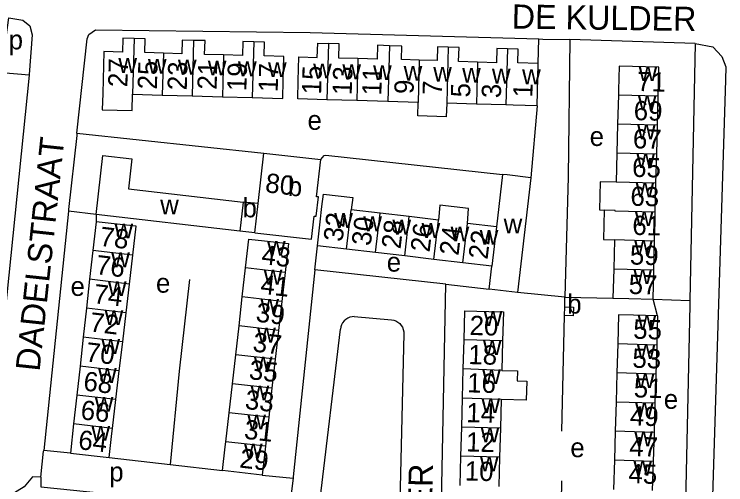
# Model space of a CAD drawing. Extents: x 161936 to 163647, y 386450 to 388633.
# Drawn here: x 162746.8 to 162894.3, y 387830.5 to 387928 of the extents above; entities that cross this region are included whole.
import ezdxf

# ---------------------------------------------------------------- set-up
doc = ezdxf.new("R2010")
doc.units = 0
for name, color, linetype in [('BLT_Basislijn', 7, 'Continuous'), ('BLT_Bebouwing', 7, 'Continuous'), ('BLT_Centroide', 7, 'Continuous'), ('BLT_Huisnummer', 7, 'Continuous'), ('BLT_Huisnummer_ tussenligend', 7, 'Continuous'), ('BLT_Onderverdeling_panden', 7, 'Continuous'), ('BLT_Straatnaam', 7, 'Continuous')]:
    doc.layers.add(name, color=color, linetype=linetype)

msp = doc.modelspace()

# ---------------------------------------------------------------- linework, layer by layer
at = {"layer": 'BLT_Basislijn'}
for p, q in [((162855.48, 387917.8), (162855.55, 387922.9)), ((162887.96, 387921.99), (162861.99, 387922.76)), ((162887.96, 387921.99), (162886.87, 387868.7)), ((162749.94, 387915.36), (162744.31, 387915.86)), ((162855.22, 387909.04), (162853.95, 387894.14)), ((162759.85, 387903.37), (162798.58, 387899.24)), ((162758.07, 387887.17), (162752.95, 387837.6)), ((162763.81, 387886.5), (162758.07, 387887.17)), ((162763.81, 387886.5), (162763.8, 387884.97)), ((162809.17, 387875.02), (162809.68, 387880)), ((162836.3, 387872.09), (162809.17, 387875.02)), ((162834.96, 387806.17), (162836.3, 387872.09)), ((162836.3, 387872.09), (162845.31, 387871)), ((162860.95, 387869.39), (162851.18, 387870.31)), ((162860.95, 387869.39), (162870.95, 387869.18)), ((162879.26, 387868.97), (162886.87, 387868.7)), ((162880.2, 387865.47), (162879.26, 387868.97)), ((162817.34, 387865.33), (162825.05, 387864.67)), ((162810.27, 387827.47), (162814.44, 387862.76)), ((162827.61, 387861.84), (162826.75, 387825.73)), ((162758.49, 387837.04), (162752.95, 387837.6)), ((162766.52, 387836.13), (162779.15, 387834.66)), ((162779.15, 387834.66), (162790.03, 387833.39)), ((162798.23, 387832.46), (162804.64, 387831.81)), ((162804.64, 387831.81), (162803.77, 387824.77)), ((162860.3, 387831.3), (162859.73, 387805.46))]:
    msp.add_line(p, q, dxfattribs=at)
for points in [[(162744.98, 387921.77), (162745.71, 387927.28), (162748.62, 387926.83), (162750.11, 387925.63), (162750.54, 387923.77), (162749.96, 387915.53), (162749.94, 387915.36)], [(162759.85, 387903.37), (162761.93, 387922.94), (162762.28, 387923.85), (162763.67, 387924.82), (162808.17, 387924.23), (162855.55, 387922.9)], [(162855.55, 387922.9), (162856.41, 387922.87), (162861.99, 387922.76)], [(162861.99, 387922.76), (162861.64, 387894.33), (162860.95, 387869.39)], [(162887.96, 387921.99), (162891.62, 387921.25), (162893.52, 387919.28), (162894.33, 387917.11), (162894.26, 387914.42), (162889.96, 387777.13), (162889.5, 387773.9), (162887.73, 387770.97), (162883.82, 387768.54)], [(162749.94, 387915.36), (162742.28, 387840.63), (162740.3, 387838.95), (162716.48, 387841.14)], [(162759.85, 387903.37), (162759.8, 387902.88), (162758.11, 387887.56), (162758.07, 387887.17)], [(162810.38, 387897.91), (162811.1, 387898.76), (162811.42, 387898.79), (162848.06, 387894.83)], [(162809.17, 387875.02), (162804.68, 387832.1), (162804.64, 387831.81)], [(162783.19, 387873.05), (162781, 387854.01), (162779.15, 387834.66)], [(162860.95, 387867.36), (162860.95, 387869.39)], [(162886.87, 387868.7), (162886.85, 387867.71), (162885.52, 387804.83)], [(162817.34, 387865.33), (162816.87, 387865.29), (162816.4, 387865.18), (162815.96, 387865), (162815.56, 387864.74), (162815.2, 387864.42), (162814.9, 387864.05), (162814.67, 387863.63), (162814.52, 387863.18), (162814.44, 387862.76)], [(162825.05, 387864.67), (162825.52, 387864.58), (162825.97, 387864.42), (162826.38, 387864.18), (162826.75, 387863.88), (162827.06, 387863.52), (162827.31, 387863.11), (162827.49, 387862.66), (162827.59, 387862.2), (162827.61, 387861.84)], [(162860.33, 387841.56), (162860.9, 387865.53)], [(162752.33, 387832.07), (162752.94, 387837.46), (162752.95, 387837.6)], [(162752.33, 387832.07), (162750.65, 387832.14), (162748.9, 387830.04), (162746, 387828.24), (162745.3, 387827.27)], [(162752.33, 387832.07), (162752.37, 387830.01), (162803.77, 387824.77)]]:
    msp.add_lwpolyline(points, dxfattribs=at)
at = {"layer": 'BLT_Bebouwing'}
for p, q in [((162855.22, 387909.04), (162855.48, 387917.8)), ((162771.37, 387911.42), (162777.52, 387911.25)), ((162777.52, 387911.25), (162783.71, 387911.08)), ((162783.71, 387911.08), (162789.99, 387910.9)), ((162789.99, 387910.9), (162796.17, 387910.73)), ((162817.83, 387910.12), (162811.65, 387910.3)), ((162824.31, 387909.93), (162817.83, 387910.12)), ((162872.07, 387911.24), (162871.91, 387905.24)), ((162880.16, 387905.03), (162880.31, 387911.04)), ((162830.55, 387909.75), (162824.31, 387909.93)), ((162842.63, 387909.4), (162836.49, 387909.58)), ((162848.76, 387909.23), (162842.63, 387909.4)), ((162871.91, 387905.24), (162871.75, 387899.23)), ((162880.01, 387899.02), (162880.16, 387905.03)), ((162797.4, 387888.77), (162798.58, 387899.24)), ((162871.75, 387899.23), (162871.59, 387893.22)), ((162879.86, 387893.01), (162880.01, 387899.02)), ((162848.06, 387894.83), (162846.8, 387883.96)), ((162853.95, 387894.14), (162851.18, 387870.31)), ((162879.71, 387887), (162879.86, 387893.01)), ((162797.4, 387888.77), (162794.29, 387889.07)), ((162793.6, 387883.07), (162763.81, 387886.5)), ((162822.7, 387886.76), (162816.66, 387887.46)), ((162828.73, 387886.06), (162822.7, 387886.76)), ((162879.56, 387880.99), (162879.71, 387887)), ((162763.8, 387884.97), (162763.14, 387879.06)), ((162834.76, 387885.36), (162828.73, 387886.06)), ((162846.8, 387883.96), (162840.79, 387884.66)), ((162796.71, 387882.69), (162793.6, 387883.07)), ((162871.27, 387881.28), (162871.11, 387875.19)), ((162879.41, 387874.98), (162879.56, 387880.99)), ((162763.14, 387879.06), (162762.48, 387873.06)), ((162815.72, 387879.3), (162809.68, 387880)), ((162821.75, 387878.6), (162815.72, 387879.3)), ((162770.74, 387872.09), (162771.45, 387878.09)), ((162827.78, 387877.9), (162821.75, 387878.6)), ((162833.81, 387877.2), (162827.78, 387877.9)), ((162839.84, 387876.5), (162833.81, 387877.2)), ((162845.87, 387875.8), (162839.84, 387876.5)), ((162794.12, 387869.42), (162794.8, 387875.42)), ((162845.31, 387871), (162845.87, 387875.8)), ((162871.11, 387875.19), (162870.95, 387869.18)), ((162879.26, 387868.97), (162879.41, 387874.98)), ((162803, 387874.49), (162802.32, 387868.49)), ((162762.48, 387873.06), (162761.81, 387867.06)), ((162770.04, 387866.1), (162770.74, 387872.09)), ((162851.18, 387870.31), (162845.31, 387871)), ((162793.44, 387863.41), (162794.12, 387869.42)), ((162802.32, 387868.49), (162801.64, 387862.48)), ((162860.9, 387865.53), (162860.95, 387867.36)), ((162761.81, 387867.06), (162761.15, 387861.07)), ((162769.34, 387860.1), (162770.04, 387866.1)), ((162880.2, 387865.47), (162880.02, 387859.43)), ((162792.75, 387857.41), (162793.44, 387863.41)), ((162801.64, 387862.48), (162800.96, 387856.48)), ((162761.15, 387861.07), (162760.48, 387855.07)), ((162768.63, 387854.11), (162769.34, 387860.1)), ((162839.92, 387854.47), (162840.08, 387860.51)), ((162848.08, 387860.3), (162847.92, 387854.18)), ((162871.93, 387859.68), (162871.76, 387853.64)), ((162880.02, 387859.43), (162879.84, 387853.4)), ((162792.07, 387851.4), (162792.75, 387857.41)), ((162800.96, 387856.48), (162800.27, 387850.47)), ((162760.48, 387855.07), (162759.82, 387849.07)), ((162767.93, 387848.12), (162768.63, 387854.11)), ((162839.76, 387848.44), (162839.92, 387854.47)), ((162871.76, 387853.64), (162871.59, 387847.6)), ((162879.84, 387853.4), (162879.65, 387847.36)), ((162791.39, 387845.4), (162792.07, 387851.4)), ((162800.27, 387850.47), (162799.59, 387844.47)), ((162759.82, 387849.07), (162759.15, 387843.07)), ((162767.23, 387842.12), (162767.93, 387848.12)), ((162839.61, 387842.4), (162839.76, 387848.44)), ((162847.76, 387848.17), (162847.61, 387842.19)), ((162871.59, 387847.6), (162871.41, 387841.57)), ((162879.65, 387847.36), (162879.47, 387841.32)), ((162790.71, 387839.39), (162791.39, 387845.4)), ((162799.59, 387844.47), (162798.91, 387838.46)), ((162759.15, 387843.07), (162758.49, 387837.04)), ((162839.45, 387836.36), (162839.61, 387842.4)), ((162847.61, 387842.19), (162847.45, 387836.16)), ((162871.41, 387841.57), (162871.24, 387835.53)), ((162879.47, 387841.32), (162879.29, 387835.29)), ((162798.91, 387838.46), (162798.23, 387832.46)), ((162758.49, 387837.04), (162766.52, 387836.13)), ((162839.29, 387830.33), (162839.45, 387836.36)), ((162847.45, 387836.16), (162847.29, 387830.12)), ((162871.24, 387835.53), (162871.07, 387829.49)), ((162879.29, 387835.29), (162879.1, 387829.25)), ((162798.23, 387832.46), (162790.03, 387833.39))]:
    msp.add_line(p, q, dxfattribs=at)
for points in [[(162771.69, 387922.99), (162769.37, 387923.05), (162769.29, 387920.19), (162765.43, 387920.29), (162765.19, 387911.59), (162765.09, 387908.23), (162771.28, 387908.06), (162771.37, 387911.42)], [(162777.76, 387919.96), (162773.94, 387920.07), (162774.02, 387922.92), (162771.69, 387922.99)], [(162784.03, 387922.61), (162781.67, 387922.68), (162781.59, 387919.85), (162777.76, 387919.96)], [(162790.23, 387919.59), (162786.31, 387919.7), (162786.39, 387922.55), (162784.03, 387922.61)], [(162796.49, 387922.3), (162794.23, 387922.36), (162794.15, 387919.49), (162790.23, 387919.59)], [(162796.17, 387910.73), (162802.49, 387910.56), (162802.59, 387914.27), (162802.73, 387919.27), (162798.67, 387919.38), (162798.75, 387922.24), (162796.49, 387922.3)], [(162811.65, 387910.3), (162805.6, 387910.48), (162805.71, 387914.2), (162805.85, 387919.19), (162809.67, 387919.08), (162809.76, 387922.01), (162811.99, 387921.94)], [(162818.08, 387918.82), (162814.13, 387918.94), (162814.22, 387921.88), (162811.99, 387921.94)], [(162824.65, 387921.51), (162822.12, 387921.59), (162822.04, 387918.71), (162818.08, 387918.82)], [(162830.81, 387918.52), (162827.09, 387918.62), (162827.18, 387921.44), (162824.65, 387921.51)], [(162836.82, 387921.22), (162834.61, 387921.28), (162834.52, 387918.41), (162830.81, 387918.52)], [(162842.88, 387918.09), (162838.96, 387918.2), (162839.04, 387921.15), (162836.82, 387921.22)], [(162849.1, 387920.84), (162846.88, 387920.9), (162846.8, 387917.97), (162842.88, 387918.09)], [(162855.48, 387917.8), (162851.23, 387917.93), (162851.31, 387920.78), (162849.1, 387920.84)], [(162880.31, 387911.04), (162880.45, 387917.05), (162872.24, 387917.28), (162872.1, 387912.29), (162872.07, 387911.24)], [(162836.49, 387909.58), (162836.4, 387906.75), (162830.47, 387906.93), (162830.55, 387909.75)], [(162855.22, 387909.04), (162850.23, 387909.18), (162848.76, 387909.23)], [(162763.81, 387886.5), (162765.22, 387898.73), (162771.23, 387898.04), (162770.51, 387891.81), (162794.29, 387889.07)], [(162798.58, 387899.24), (162803.55, 387898.68), (162810.38, 387897.91)], [(162796.71, 387882.69), (162808.47, 387881.37), (162809.01, 387886.19), (162809.46, 387886.14), (162809.91, 387890.14), (162809.51, 387890.18), (162810.38, 387897.91)], [(162853.95, 387894.14), (162848.99, 387894.72), (162848.06, 387894.83)], [(162871.59, 387893.22), (162868.32, 387893.31), (162868.16, 387887.45), (162869.16, 387887.42)], [(162809.68, 387880), (162810.26, 387884.97), (162810.63, 387888.16), (162810.93, 387890.73), (162817.06, 387890.02), (162816.66, 387887.46)], [(162840.79, 387884.66), (162841.03, 387887.72), (162835.05, 387888.41), (162834.76, 387885.36)], [(162869.16, 387887.42), (162869, 387881.34), (162871.27, 387881.28)], [(162771.45, 387878.09), (162772.15, 387884.08), (162768.77, 387884.44), (162763.8, 387884.97)], [(162794.8, 387875.42), (162795.48, 387881.42), (162798.72, 387881.06), (162803.68, 387880.49), (162803, 387874.49)], [(162870.95, 387869.18), (162874.26, 387869.1), (162879.26, 387868.97)], [(162860.95, 387867.36), (162862.78, 387867.31), (162862.73, 387865.47), (162860.9, 387865.53)], [(162840.08, 387860.51), (162840.24, 387866.54), (162845.23, 387866.41), (162848.24, 387866.33), (162848.08, 387860.3)], [(162880.2, 387865.47), (162875.21, 387865.62), (162872.1, 387865.72), (162871.93, 387859.68)], [(162847.92, 387854.18), (162851.17, 387854.09), (162851.12, 387852), (162853.07, 387851.95), (162852.96, 387848.03), (162847.76, 387848.17)], [(162766.52, 387836.13), (162767.11, 387841.09), (162767.23, 387842.12)], [(162790.03, 387833.39), (162790.59, 387838.36), (162790.71, 387839.39)]]:
    msp.add_lwpolyline(points, dxfattribs=at)
at = {"layer": 'BLT_Onderverdeling_panden'}
for p, q in [((162771.69, 387922.99), (162771.37, 387911.42)), ((162784.03, 387922.61), (162783.71, 387911.08)), ((162796.49, 387922.3), (162796.17, 387910.73)), ((162811.99, 387921.94), (162811.65, 387910.3)), ((162824.65, 387921.51), (162824.31, 387909.93)), ((162836.82, 387921.22), (162836.49, 387909.58)), ((162849.1, 387920.84), (162848.76, 387909.23)), ((162777.76, 387919.96), (162777.52, 387911.25)), ((162790.23, 387919.59), (162789.99, 387910.9)), ((162818.08, 387918.82), (162817.83, 387910.12)), ((162830.81, 387918.52), (162830.55, 387909.75)), ((162842.88, 387918.09), (162842.63, 387909.4)), ((162880.31, 387911.04), (162872.07, 387911.24)), ((162880.16, 387905.03), (162871.91, 387905.24)), ((162880.01, 387899.02), (162871.75, 387899.23)), ((162879.86, 387893.01), (162871.59, 387893.22)), ((162794.29, 387889.07), (162793.6, 387883.07)), ((162796.71, 387882.69), (162797.4, 387888.77)), ((162815.72, 387879.3), (162816.66, 387887.46)), ((162821.75, 387878.6), (162822.7, 387886.76)), ((162827.78, 387877.9), (162828.73, 387886.06)), ((162833.81, 387877.2), (162834.76, 387885.36)), ((162839.84, 387876.5), (162840.79, 387884.66)), ((162846.8, 387883.96), (162845.87, 387875.8)), ((162879.56, 387880.99), (162871.27, 387881.28)), ((162771.45, 387878.09), (162763.14, 387879.06)), ((162803, 387874.49), (162794.8, 387875.42)), ((162879.41, 387874.98), (162871.11, 387875.19)), ((162770.74, 387872.09), (162762.48, 387873.06)), ((162802.32, 387868.49), (162794.12, 387869.42)), ((162770.04, 387866.1), (162761.81, 387867.06)), ((162801.64, 387862.48), (162793.44, 387863.41)), ((162769.34, 387860.1), (162761.15, 387861.07)), ((162848.08, 387860.3), (162840.08, 387860.51)), ((162880.02, 387859.43), (162871.93, 387859.68)), ((162800.96, 387856.48), (162792.75, 387857.41)), ((162768.63, 387854.11), (162760.48, 387855.07)), ((162847.92, 387854.18), (162839.92, 387854.47)), ((162879.84, 387853.4), (162871.76, 387853.64)), ((162800.27, 387850.47), (162792.07, 387851.4)), ((162767.93, 387848.12), (162759.82, 387849.07)), ((162847.76, 387848.17), (162839.76, 387848.44)), ((162879.65, 387847.36), (162871.59, 387847.6)), ((162799.59, 387844.47), (162791.39, 387845.4)), ((162767.23, 387842.12), (162759.15, 387843.07)), ((162847.61, 387842.19), (162839.61, 387842.4)), ((162879.47, 387841.32), (162871.41, 387841.57)), ((162798.91, 387838.46), (162790.71, 387839.39)), ((162847.45, 387836.16), (162839.45, 387836.36)), ((162879.29, 387835.29), (162871.24, 387835.53))]:
    msp.add_line(p, q, dxfattribs=at)
msp.add_lwpolyline([(162879.71, 387887), (162871.43, 387887.21), (162871.43, 387887.36), (162869.16, 387887.42)], dxfattribs=at)

# ---------------------------------------------------------------- texts
at = {"layer": 'BLT_Centroide'}
for s, p in [('p', (162745.69, 387920.74)), ('w', (162768.44, 387915.86)), ('w', (162774.56, 387915.7)), ('w', (162780.78, 387915.52)), ('w', (162786.97, 387915.34)), ('w', (162793.23, 387915.16)), ('w', (162799.45, 387915)), ('w', (162808.8, 387914.73)), ('w', (162814.86, 387914.56)), ('w', (162821.23, 387914.38)), ('w', (162827.56, 387914.23)), ('w', (162833.69, 387914.05)), ('w', (162839.69, 387913.84)), ('w', (162845.86, 387913.66)), ('w', (162852.12, 387913.52)), ('w', (162876.27, 387914.16)), ('w', (162876.11, 387908.12)), ('e', (162807.64, 387904.06)), ('w', (162875.95, 387902.12)), ('e', (162866.12, 387900.71)), ('w', (162875.8, 387896.12)), ('b', (162803.55, 387890.31)), ('w', (162875.64, 387890.09)), ('w', (162777.1, 387886.52)), ('b', (162794.17, 387885.91)), ('w', (162813.17, 387883.73)), ('w', (162875.49, 387884.09)), ('w', (162819.2, 387883.03)), ('w', (162825.23, 387882.33)), ('w', (162848.29, 387882.58)), ('w', (162767.63, 387881.53)), ('w', (162831.27, 387881.64)), ('w', (162837.3, 387880.92)), ('w', (162843.33, 387880.23)), ('w', (162799.24, 387877.97)), ('w', (162875.34, 387878.09)), ('w', (162766.95, 387875.56)), ('e', (162824.06, 387874.66)), ('w', (162798.56, 387871.97)), ('w', (162875.19, 387872.06)), ('e', (162776.23, 387870.29)), ('e', (162758.52, 387869.62)), ('w', (162766.27, 387869.59)), ('b', (162861.47, 387865.96)), ('w', (162797.88, 387865.94)), ('w', (162765.59, 387863.59)), ('w', (162844.16, 387863.41)), ('w', (162876.06, 387862.56)), ('w', (162797.2, 387859.94)), ('w', (162764.91, 387857.59)), ('w', (162844, 387857.38)), ('w', (162875.89, 387856.53)), ('w', (162796.52, 387853.94)), ('w', (162764.22, 387851.59)), ('w', (162843.84, 387851.34)), ('w', (162875.71, 387850.5)), ('w', (162795.83, 387847.94)), ('w', (162763.54, 387845.59)), ('w', (162843.69, 387845.31)), ('e', (162881.49, 387846.21)), ('w', (162875.53, 387844.47)), ('w', (162795.16, 387841.94)), ('w', (162762.85, 387839.59)), ('w', (162843.53, 387839.28)), ('w', (162875.35, 387838.44)), ('e', (162862.11, 387836.18)), ('w', (162794.47, 387835.94)), ('w', (162843.38, 387833.25)), ('w', (162875.18, 387832.38)), ('p', (162766.54, 387831.17))]:
    msp.add_text(s, height=4, dxfattribs=at).set_placement(p)
at = {"layer": 'BLT_Huisnummer'}
for s, rotation, p in [('27', 88.4104, (162770.29, 387912.86)), ('21', 88.4206, (162788.79, 387912.35)), ('17', 88.337, (162801.45, 387911.85)), ('15', 88.3412, (162810.45, 387911.38)), ('71', 358.5761, (162875.92, 387912.11)), ('9', 88.3401, (162829.61, 387911.44)), ('5', 88.3444, (162841.33, 387910.74)), ('1', 88.3401, (162854.23, 387910.72)), ('65', 358.5799, (162874.89, 387894.32)), ('80', 353.3095, (162798.74, 387891.14)), ('32', 83.3757, (162814.89, 387880.74)), ('61', 358.5769, (162874.93, 387882.29)), ('78', 353.3095, (162764.43, 387880.02)), ('26', 83.3749, (162832.93, 387878.58)), ('22', 83.4604, (162844.95, 387877.08)), ('43', 353.518, (162797.96, 387876.25)), ('57', 358.5215, (162874.17, 387870.04)), ('72', 353.3124, (162762.35, 387862.27)), ('20', 358.5108, (162841.2, 387861.53)), ('55', 358.2566, (162875.1, 387860.76)), ('37', 353.518, (162796.15, 387858.11)), ('68', 353.3066, (162761.04, 387850.03)), ('33', 353.518, (162794.54, 387846.21)), ('14', 358.5106, (162840.52, 387843.45)), ('49', 358.2585, (162874.42, 387842.79)), ('64', 353.512, (162759.98, 387837.86)), ('29', 353.518, (162793.42, 387834.05)), ('10', 358.5106, (162840.2, 387831.36)), ('45', 358.2602, (162874.11, 387830.8))]:
    msp.add_text(s, height=4, rotation=rotation, dxfattribs=at).set_placement(p)
at = {"layer": 'BLT_Huisnummer_ tussenligend'}
for s, rotation, p in [('25', 88.4206, (162776.41, 387912.39)), ('23', 88.4206, (162782.6, 387912.22)), ('19', 88.337, (162794.95, 387912.03)), ('13', 88.3412, (162816.79, 387911.22)), ('11', 88.3401, (162822.93, 387911.14)), ('7', 88.3444, (162835.47, 387911.22)), ('3', 88.3401, (162847.71, 387910.59)), ('69', 358.5799, (162875.22, 387906.08)), ('67', 358.5799, (162875.05, 387900.24)), ('63', 358.5769, (162874.53, 387888.33)), ('30', 83.3749, (162820.73, 387879.88)), ('28', 83.3749, (162826.91, 387879.24)), ('24', 83.4604, (162838.93, 387877.88)), ('59', 358.5215, (162874.42, 387876.14)), ('76', 353.3124, (162763.64, 387874.15)), ('41', 353.518, (162797.74, 387870.1)), ('74', 353.3124, (162763.15, 387868.13)), ('39', 353.518, (162796.8, 387864.3)), ('70', 353.3066, (162761.52, 387856.06)), ('18', 358.5106, (162840.94, 387855.49)), ('53', 358.2566, (162874.93, 387854.74)), ('35', 353.518, (162795.36, 387852.39)), ('16', 358.5106, (162840.69, 387849.63)), ('51', 358.2585, (162875.22, 387848.6)), ('66', 353.512, (162760.47, 387844.05)), ('31', 353.518, (162794.36, 387840.02)), ('12', 358.5106, (162840.46, 387837.38)), ('47', 358.2602, (162874.29, 387836.45))]:
    msp.add_text(s, height=4, rotation=rotation, dxfattribs=at).set_placement(p)
at = {"layer": 'BLT_Straatnaam'}
for s, height, rotation, p in [('DE KULDER', 5, 359.2133, (162849.95, 387925.07)), ('DADELSTRAAT', 5, 83.8929, (162752.09, 387853.85)), ('OOIEVAARSAKKER', 4.9999, 89.0278, (162832.58, 387772.76))]:
    msp.add_text(s, height=height, rotation=rotation, dxfattribs=at).set_placement(p)

doc.saveas('drawing.dxf')
